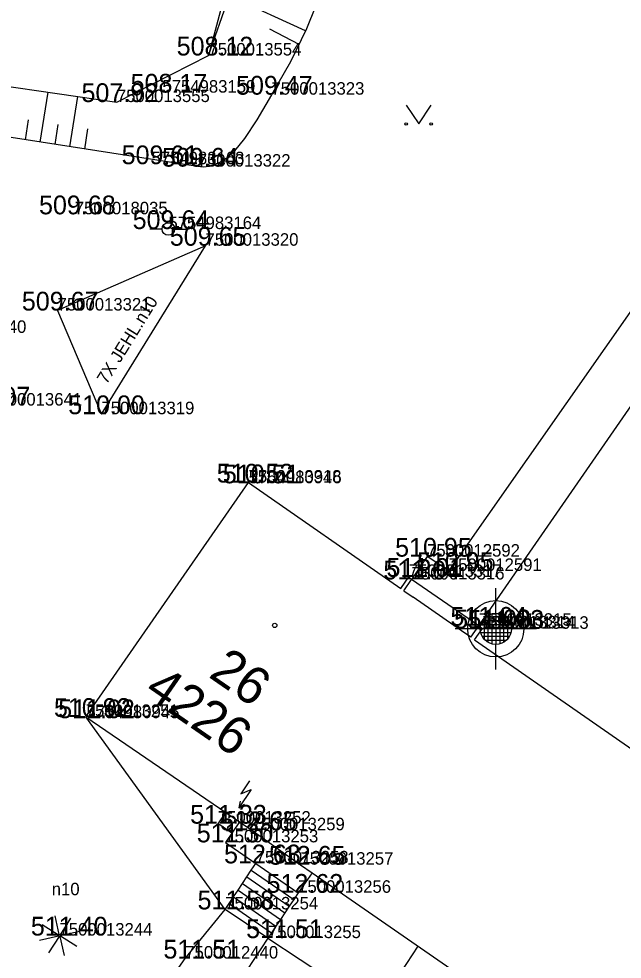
# Model space of a CAD drawing. Extents: x -669251 to -668549, y -1128351 to -1127698.
# Drawn here: x -668980.55 to -668956.39, y -1127821.19 to -1127783.58 of the extents above; entities that cross this region are included whole.
import ezdxf

# ---------------------------------------------------------------- set-up
doc = ezdxf.new("R2010")
doc.units = 0
for name, color, linetype in [('Vrstva 1', 7, 'Continuous'), ('Vrstva 10', 7, 'Continuous'), ('Vrstva 11', 7, 'Continuous'), ('Vrstva 14', 7, 'Continuous'), ('Vrstva 15', 7, 'Continuous'), ('Vrstva 2', 7, 'Continuous'), ('Vrstva 21', 7, 'Continuous'), ('Vrstva 22', 7, 'Continuous'), ('Vrstva 24', 7, 'Continuous'), ('Vrstva 28', 7, 'Continuous'), ('Vrstva 3', 7, 'Continuous'), ('Vrstva 35', 7, 'Continuous'), ('Vrstva 36', 7, 'Continuous'), ('Vrstva 43', 7, 'Continuous'), ('Vrstva 44', 7, 'Continuous'), ('Vrstva 47', 7, 'Continuous'), ('Vrstva 5', 7, 'Continuous'), ('Vrstva 58', 7, 'Continuous'), ('Vrstva 6', 7, 'Continuous')]:
    doc.layers.add(name, color=color, linetype=linetype)

msp = doc.modelspace()

# ---------------------------------------------------------------- linework, layer by layer
at = {"layer": 'Vrstva 1'}
for p, q in [((-668972.952, -1127785.05), (-668972.952, -1127785.05)), ((-668974.796, -1127786.535), (-668974.796, -1127786.535)), ((-668970.432, -1127786.617), (-668970.432, -1127786.617)), ((-668976.618, -1127786.912), (-668976.618, -1127786.912)), ((-668975.234, -1127789.398), (-668975.234, -1127789.398)), ((-668973.386, -1127789.495), (-668973.386, -1127789.495)), ((-668978.305, -1127791.402), (-668978.305, -1127791.402)), ((-668974.557, -1127791.991), (-668974.557, -1127791.991)), ((-668973.07, -1127792.658), (-668973.07, -1127792.658)), ((-668978.992, -1127795.25), (-668978.992, -1127795.25)), ((-668977.237, -1127799.396), (-668977.237, -1127799.396)), ((-668971.348, -1127802.131), (-668971.348, -1127802.131)), ((-668971.341, -1127802.16), (-668971.341, -1127802.16)), ((-668964.205, -1127805.094), (-668964.205, -1127805.094)), ((-668964.933, -1127805.903), (-668964.933, -1127805.903)), ((-668963.331, -1127805.665), (-668963.331, -1127805.665)), ((-668964.821, -1127806.008), (-668964.821, -1127806.008)), ((-668962.136, -1127807.857), (-668962.136, -1127807.857)), ((-668961.988, -1127807.963), (-668961.988, -1127807.963)), ((-668961.453, -1127807.979), (-668961.453, -1127807.979)), ((-668977.862, -1127811.505), (-668977.862, -1127811.505)), ((-668977.836, -1127811.555), (-668977.836, -1127811.555)), ((-668972.577, -1127815.773), (-668972.577, -1127815.773)), ((-668971.217, -1127816.04), (-668971.217, -1127816.04)), ((-668972.276, -1127816.521), (-668972.276, -1127816.521)), ((-668971.064, -1127817.362), (-668971.064, -1127817.362)), ((-668969.27, -1127817.414), (-668969.27, -1127817.414)), ((-668969.363, -1127818.538), (-668969.363, -1127818.538)), ((-668972.28, -1127819.204), (-668972.28, -1127819.204)), ((-668978.916, -1127820.249), (-668978.916, -1127820.249)), ((-668970.571, -1127820.351), (-668970.571, -1127820.351)), ((-668973.882, -1127821.169), (-668973.882, -1127821.169))]:
    msp.add_line(p, q, dxfattribs=at)
at = {"layer": 'Vrstva 10'}
for p, q in [((-668953.843, -1127792.117), (-668963.331, -1127805.665)), ((-668962.136, -1127807.857), (-668953.186, -1127794.935)), ((-668964.205, -1127805.094), (-668964.821, -1127806.008)), ((-668963.331, -1127805.665), (-668964.205, -1127805.094)), ((-668973.882, -1127821.169), (-668972.28, -1127819.204)), ((-668970.571, -1127820.351), (-668971.708, -1127822.059)), ((-668980.529, -1127830.465), (-668973.882, -1127821.169))]:
    msp.add_line(p, q, dxfattribs=at)
at = {"layer": 'Vrstva 11'}
for p, q in [((-668971.716, -1127815.7), (-668972.276, -1127816.521)), ((-668972.276, -1127816.521), (-668971.064, -1127817.362)), ((-668971.417, -1127817.896), (-668971.24, -1127817.629)), ((-668971.24, -1127817.629), (-668971.064, -1127817.362)), ((-668971.24, -1127817.629), (-668969.54, -1127818.804)), ((-668971.064, -1127817.362), (-668969.363, -1127818.538)), ((-668971.593, -1127818.163), (-668971.417, -1127817.896)), ((-668971.417, -1127817.896), (-668969.718, -1127819.071)), ((-668968.807, -1127817.734), (-668969.363, -1127818.538)), ((-668971.769, -1127818.431), (-668971.593, -1127818.163)), ((-668971.593, -1127818.163), (-668969.895, -1127819.337)), ((-668972.122, -1127818.965), (-668971.946, -1127818.698)), ((-668971.946, -1127818.698), (-668971.769, -1127818.431)), ((-668971.946, -1127818.698), (-668970.251, -1127819.87)), ((-668971.769, -1127818.431), (-668970.073, -1127819.603)), ((-668969.363, -1127818.538), (-668969.54, -1127818.804)), ((-668972.28, -1127819.204), (-668972.122, -1127818.965)), ((-668972.122, -1127818.965), (-668970.428, -1127820.136)), ((-668969.718, -1127819.071), (-668969.895, -1127819.337)), ((-668969.54, -1127818.804), (-668969.718, -1127819.071)), ((-668970.571, -1127820.351), (-668972.28, -1127819.204)), ((-668969.895, -1127819.337), (-668970.073, -1127819.603)), ((-668970.251, -1127819.87), (-668970.428, -1127820.136)), ((-668970.073, -1127819.603), (-668970.251, -1127819.87)), ((-668970.428, -1127820.136), (-668970.571, -1127820.351))]:
    msp.add_line(p, q, dxfattribs=at)
at = {"layer": 'Vrstva 14'}
for p, q in [((-668972.952, -1127785.05), (-668969.797, -1127776.049)), ((-668988.782, -1127785.159), (-668976.618, -1127786.912)), ((-668976.618, -1127786.912), (-668972.952, -1127785.05)), ((-668972.28, -1127819.204), (-668977.862, -1127811.505)), ((-668970.571, -1127820.351), (-668957.386, -1127829.046))]:
    msp.add_line(p, q, dxfattribs=at)
for points in [[(-668969.462, -1127764.211), (-668969.954, -1127770.01), (-668970.238, -1127772.903), (-668970.422, -1127774.342), (-668970.648, -1127775.774), (-668971.131, -1127778.109), (-668972.03, -1127781.582), (-668972.952, -1127785.05)], [(-668967.135, -1127764.819), (-668967.2, -1127768.385), (-668967.265, -1127771.952), (-668967.365, -1127774.255), (-668967.507, -1127775.978), (-668967.806, -1127778.558), (-668968.178, -1127781.137), (-668968.317, -1127781.862), (-668968.675, -1127783.089), (-668969.029, -1127783.983), (-668969.674, -1127785.301), (-668970.432, -1127786.617), (-668971.022, -1127787.623), (-668971.509, -1127788.374), (-668971.912, -1127788.865), (-668972.239, -1127789.163), (-668972.501, -1127789.334), (-668972.924, -1127789.488), (-668973.15, -1127789.511), (-668973.386, -1127789.495), (-668982.495, -1127788.083), (-668991.603, -1127786.671)]]:
    msp.add_lwpolyline(points, dxfattribs=at)
at = {"layer": 'Vrstva 15'}
for p, q in [((-668969.066, -1127784.069), (-668972.116, -1127782.665)), ((-668969.32, -1127784.612), (-668970.495, -1127783.996)), ((-668979.685, -1127788.519), (-668979.374, -1127786.515)), ((-668978.498, -1127788.702), (-668978.186, -1127786.686)), ((-668980.278, -1127788.427), (-668980.154, -1127787.628)), ((-668979.092, -1127788.611), (-668978.967, -1127787.806)), ((-668977.905, -1127788.794), (-668977.78, -1127787.985)), ((-668966.23, -1127823.214), (-668964.556, -1127820.675))]:
    msp.add_line(p, q, dxfattribs=at)
at = {"layer": 'Vrstva 21'}
for p, q in [((-668973.07, -1127792.658), (-668978.992, -1127795.25)), ((-668977.237, -1127799.396), (-668973.07, -1127792.658)), ((-668978.992, -1127795.25), (-668977.237, -1127799.396))]:
    msp.add_line(p, q, dxfattribs=at)
at = {"layer": 'Vrstva 22'}
for p, q in [((-668978.924, -1127820.209), (-668979.096, -1127819.455)), ((-668978.95, -1127820.229), (-668979.606, -1127819.815)), ((-668978.482, -1127819.559), (-668978.896, -1127820.215)), ((-668979.71, -1127820.429), (-668978.956, -1127820.257)), ((-668978.876, -1127820.241), (-668978.122, -1127820.069)), ((-668978.936, -1127820.283), (-668979.35, -1127820.939)), ((-668978.908, -1127820.289), (-668978.736, -1127821.043)), ((-668978.226, -1127820.683), (-668978.882, -1127820.269))]:
    msp.add_line(p, q, dxfattribs=at)
msp.add_circle((-668978.916, -1127820.249), 0.04, dxfattribs=at)
at = {"layer": 'Vrstva 24'}
for p, q in [((-668971.308, -1127814.065), (-668971.661, -1127814.582)), ((-668971.243, -1127814.413), (-668971.736, -1127815.136)), ((-668971.661, -1127814.582), (-668971.243, -1127814.413)), ((-668971.689, -1127814.872), (-668971.736, -1127815.136)), ((-668971.736, -1127815.136), (-668971.507, -1127814.996)), ((-668972.268, -1127815.322), (-668972.576, -1127815.774)), ((-668972.023, -1127816.151), (-668972.577, -1127815.773))]:
    msp.add_line(p, q, dxfattribs=at)
at = {"layer": 'Vrstva 28'}
for p, q in [((-668974.807, -1127791.991), (-668975.307, -1127791.991)), ((-668974.307, -1127791.991), (-668973.807, -1127791.991))]:
    msp.add_line(p, q, dxfattribs=at)
msp.add_circle((-668974.557, -1127791.991), 0.25, dxfattribs=at)
at = {"layer": 'Vrstva 35'}
for p, q in [((-668961.453, -1127807.354), (-668961.453, -1127806.354)), ((-668961.765, -1127807.437), (-668961.765, -1127808.521)), ((-668961.609, -1127807.374), (-668961.609, -1127808.584)), ((-668961.453, -1127807.354), (-668961.453, -1127808.604)), ((-668961.297, -1127807.374), (-668961.297, -1127808.584)), ((-668961.141, -1127807.437), (-668961.141, -1127808.521)), ((-668960.848, -1127807.823), (-668962.058, -1127807.823)), ((-668960.912, -1127807.666), (-668961.994, -1127807.666)), ((-668961.922, -1127807.566), (-668961.922, -1127808.392)), ((-668961.04, -1127807.51), (-668961.866, -1127807.51)), ((-668960.984, -1127807.566), (-668960.984, -1127808.392)), ((-668962.078, -1127807.979), (-668963.078, -1127807.979)), ((-668960.828, -1127807.979), (-668962.078, -1127807.979)), ((-668960.848, -1127808.135), (-668962.058, -1127808.135)), ((-668959.828, -1127807.979), (-668960.828, -1127807.979)), ((-668960.912, -1127808.292), (-668961.994, -1127808.292)), ((-668961.04, -1127808.448), (-668961.866, -1127808.448)), ((-668961.453, -1127809.604), (-668961.453, -1127808.604))]:
    msp.add_line(p, q, dxfattribs=at)
for radius in [1.125, 0.625]:
    msp.add_circle((-668961.453, -1127807.979), radius, dxfattribs=at)
at = {"layer": 'Vrstva 36'}
for p, q in [((-668965.038, -1127787.038), (-668964.538, -1127787.788)), ((-668964.538, -1127787.788), (-668964.038, -1127787.038))]:
    msp.add_line(p, q, dxfattribs=at)
for centre in [(-668965.039, -1127787.789), (-668964.039, -1127787.789)]:
    msp.add_circle(centre, 0.05, dxfattribs=at)
at = {"layer": 'Vrstva 5'}
for p, q in [((-668977.862, -1127811.505), (-668971.348, -1127802.131)), ((-668971.348, -1127802.131), (-668965.257, -1127806.369)), ((-668965.257, -1127806.369), (-668964.933, -1127805.903)), ((-668964.933, -1127805.903), (-668964.821, -1127806.008)), ((-668965.132, -1127806.456), (-668964.821, -1127806.008)), ((-668962.136, -1127807.857), (-668964.821, -1127806.008)), ((-668965.132, -1127806.456), (-668964.755, -1127806.718)), ((-668962.456, -1127808.317), (-668962.826, -1127808.06)), ((-668962.456, -1127808.317), (-668962.136, -1127807.857)), ((-668962.307, -1127808.421), (-668961.988, -1127807.963)), ((-668962.136, -1127807.857), (-668961.988, -1127807.963)), ((-668962.307, -1127808.421), (-668950.511, -1127816.628)), ((-668977.862, -1127811.505), (-668971.716, -1127815.7)), ((-668971.716, -1127815.7), (-668971.217, -1127816.04)), ((-668969.27, -1127817.414), (-668968.807, -1127817.734)), ((-668968.807, -1127817.734), (-668956.877, -1127825.988))]:
    msp.add_line(p, q, dxfattribs=at)
at = {"layer": 'Vrstva 58'}
msp.add_circle((-668970.303, -1127807.843), 0.0875, dxfattribs=at)
at = {"layer": 'Vrstva 6'}
for p, q in [((-668962.826, -1127808.06), (-668964.755, -1127806.718)), ((-668971.217, -1127816.04), (-668969.27, -1127817.414))]:
    msp.add_line(p, q, dxfattribs=at)

# ---------------------------------------------------------------- texts
at = {"layer": 'Vrstva 2'}
for s, p in [('7500013554', (-668972.952, -1127785.05)), ('5754983159', (-668974.796, -1127786.535)), ('7500013555', (-668976.618, -1127786.912)), ('7500013323', (-668970.432, -1127786.617)), ('5754983163', (-668975.234, -1127789.398)), ('7500013322', (-668973.386, -1127789.495)), ('7500018035', (-668978.305, -1127791.402)), ('5754983164', (-668974.557, -1127791.991)), ('7500013320', (-668973.07, -1127792.658)), ('7500013321', (-668978.992, -1127795.25)), ('7500013640', (-668983.962, -1127796.144)), ('7500013641', (-668981.731, -1127799.051)), ('7500013319', (-668977.237, -1127799.396)), ('7500013318', (-668971.348, -1127802.131)), ('5754980946', (-668971.341, -1127802.16)), ('7500012592', (-668964.205, -1127805.094)), ('7500012591', (-668963.331, -1127805.665)), ('7500013317', (-668964.933, -1127805.903)), ('7500013316', (-668964.821, -1127806.008)), ('7500013315', (-668962.136, -1127807.857)), ('7500013314', (-668961.988, -1127807.963)), ('7500013313', (-668961.453, -1127807.979)), ('7500013251', (-668977.862, -1127811.505)), ('5754980945', (-668977.836, -1127811.555)), ('7500013252', (-668972.577, -1127815.773)), ('7500013259', (-668971.217, -1127816.04)), ('7500013253', (-668972.276, -1127816.521)), ('7500013258', (-668971.064, -1127817.362)), ('7500013257', (-668969.27, -1127817.414)), ('7500013256', (-668969.363, -1127818.538)), ('7500013254', (-668972.28, -1127819.204)), ('7500013244', (-668978.916, -1127820.249)), ('7500013255', (-668970.571, -1127820.351)), ('7500012440', (-668973.882, -1127821.169))]:
    msp.add_text(s, height=0.5, dxfattribs=at).set_placement(p)
at = {"layer": 'Vrstva 3'}
for s, p in [('508.12 ', (-668974.226, -1127785.05)), ('508.17 ', (-668976.07, -1127786.535)), ('509.47 ', (-668971.849, -1127786.617)), ('507.92 ', (-668978.035, -1127786.912)), ('509.61 ', (-668976.428, -1127789.398)), ('509.64 ', (-668974.817, -1127789.495)), ('509.68 ', (-668979.736, -1127791.402)), ('509.64 ', (-668975.988, -1127791.991)), ('509.65 ', (-668974.501, -1127792.658)), ('509.67 ', (-668980.423, -1127795.25)), ('509.97 ', (-668983.15, -1127799.051)), ('510.00 ', (-668978.567, -1127799.396)), ('510.52 ', (-668972.622, -1127802.131)), ('510.51 ', (-668972.378, -1127802.16)), ('510.95 ', (-668965.481, -1127805.094)), ('511.01 ', (-668965.828, -1127805.903)), ('510.95 ', (-668964.607, -1127805.665)), ('511.04 ', (-668965.953, -1127806.008)), ('511.04 ', (-668963.268, -1127807.857)), ('511.08 ', (-668963.12, -1127807.963)), ('511.03 ', (-668962.585, -1127807.979)), ('510.92 ', (-668979.138, -1127811.505)), ('511.02 ', (-668978.968, -1127811.555)), ('511.33 ', (-668973.687, -1127815.773)), ('512.65 ', (-668972.483, -1127816.04)), ('511.30 ', (-668973.422, -1127816.521)), ('512.63 ', (-668972.33, -1127817.362)), ('512.65 ', (-668970.536, -1127817.414)), ('512.62 ', (-668970.629, -1127818.538)), ('511.58 ', (-668973.39, -1127819.204)), ('511.40 ', (-668980.062, -1127820.249)), ('511.51 ', (-668971.445, -1127820.351)), ('511.51 ', (-668974.756, -1127821.169))]:
    msp.add_text(s, height=0.75, dxfattribs=at).set_placement(p)
at = {"layer": 'Vrstva 43'}
msp.add_text('4226', height=1.5, rotation=325.3469, dxfattribs=at).set_placement((-668975.585, -1127810.605))
at = {"layer": 'Vrstva 44'}
msp.add_text('26', height=1.5, rotation=325.3469, dxfattribs=at).set_placement((-668972.992, -1127809.882))
at = {"layer": 'Vrstva 47'}
msp.add_text('7X JEHL.n10', height=0.5, rotation=58.266, dxfattribs=at).set_placement((-668977.028, -1127798.227))
msp.add_text('n10', height=0.5, dxfattribs=at).set_placement((-668979.227, -1127818.637))

doc.saveas('drawing.dxf')
